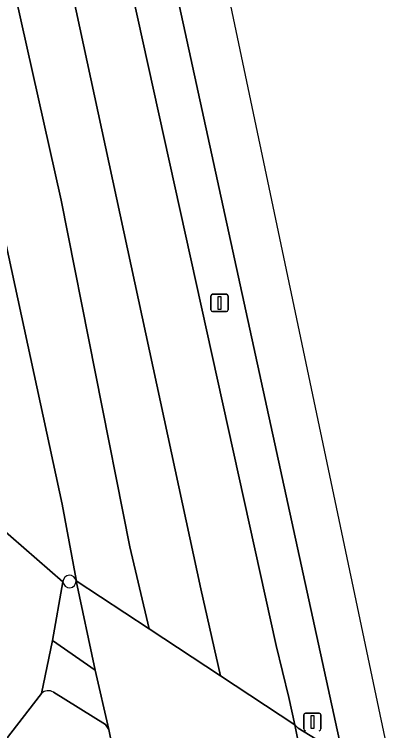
# Model space of a CAD drawing. Extents: x 161772 to 163126, y 383092 to 383917.
# Drawn here: x 163100.87 to 163122.77, y 383642.24 to 383683.35 of the extents above; entities that cross this region are included whole.
import ezdxf

# ---------------------------------------------------------------- set-up
doc = ezdxf.new("R2010")
doc.units = 0
for name, color, linetype in [('IMGEO_Berm_groen', 7, 'Continuous'), ('IMGEO_Fietspad_open', 7, 'Continuous'), ('IMGEO_Lichtmast', 7, 'Continuous'), ('IMGEO_Rijbaan_lokaal_gesloten', 7, 'Continuous'), ('IMGEO_Rijbaan_regionaal_gesloten', 7, 'Continuous'), ('IMGEO_Verkeerseiland_gesloten', 7, 'Continuous'), ('IMGEO_Verkeersregelinstallatiepaal', 7, 'Continuous'), ('IMGEO_Voetpad_open', 7, 'Continuous')]:
    doc.layers.add(name, color=color, linetype=linetype)

msp = doc.modelspace()

# ---------------------------------------------------------------- linework, layer by layer
at = {"layer": 'IMGEO_Berm_groen'}
for points in [[(163103.423, 383715.514), (163101.222, 383725.564), (163095.435, 383749.956), (163092.074, 383763.024), (163088.74, 383775.444), (163085.61, 383786.508), (163082.151, 383786.647), (163083.229, 383782.478), (163092.794, 383750), (163093.113, 383748.921), (163095.348, 383740.157), (163115.909, 383647.124), (163116.632, 383644.136), (163116.989, 383642.571), (163117.163, 383642.382), (163118.888, 383641.333)], [(163119.538, 383641.671), (163108.045, 383694.435), (163103.423, 383715.514)]]:
    msp.add_lwpolyline(points, dxfattribs=at)
at = {"layer": 'IMGEO_Fietspad_open'}
msp.add_lwpolyline([(163103.112, 383644.44), (163106.1, 383642.595), (163106.296, 383642.298), (163105.515, 383645.705), (163103.064, 383647.419), (163102.424, 383644.367)], dxfattribs=at)
msp.add_arc((163102.812, 383643.99), 0.541, 56.2709, 135.8425, dxfattribs=at)
at = {"layer": 'IMGEO_Lichtmast'}
for p, q in [((163112.158, 383666.383), (163112.158, 383667.183)), ((163112.158, 383667.183), (163112.158, 383666.383)), ((163112.258, 383667.283), (163113.048, 383667.283)), ((163113.048, 383667.283), (163112.258, 383667.283)), ((163113.148, 383667.183), (163113.148, 383666.383)), ((163113.148, 383666.383), (163113.148, 383667.183)), ((163113.048, 383666.283), (163112.258, 383666.283)), ((163112.258, 383666.283), (163113.048, 383666.283))]:
    msp.add_line(p, q, dxfattribs=at)
msp.add_lwpolyline([(163112.578, 383667.158), (163112.728, 383667.158), (163112.728, 383666.408), (163112.578, 383666.408), (163112.578, 383667.158)], dxfattribs=at)
for centre, start, end in [((163112.258, 383667.183), 90, 180), ((163112.258, 383667.183), 90, 180), ((163113.048, 383667.183), 0, 90), ((163113.048, 383667.183), 360, 90), ((163112.258, 383666.383), 180, 270), ((163112.258, 383666.383), 180, 270), ((163113.048, 383666.383), 270, 0), ((163113.048, 383666.383), 270, 0)]:
    msp.add_arc(centre, 0.1, start, end, dxfattribs=at)
at = {"layer": 'IMGEO_Rijbaan_lokaal_gesloten'}
for points in [[(163103.064, 383647.419), (163103.663, 383650.782), (163099.912, 383654.024), (163099.815, 383652.026)], [(163098.282, 383648.312), (163097.445, 383647.467), (163097.146, 383647.166), (163099.992, 383641.256), (163102.424, 383644.367), (163103.064, 383647.419)]]:
    msp.add_lwpolyline(points, dxfattribs=at)
at = {"layer": 'IMGEO_Rijbaan_regionaal_gesloten'}
for points in [[(163038.334, 383909.711), (163034.642, 383909.366), (163036.068, 383906.193), (163039.277, 383898.648), (163050.7, 383871.257), (163056.906, 383854.555), (163065.468, 383830.358), (163073.852, 383803.761), (163076.462, 383794.331), (163079.886, 383779.448), (163086.428, 383749.788), (163092.524, 383720.917), (163099.604, 383690.323), (163103.558, 383672.69), (163107.513, 383652.796), (163108.607, 383648.077), (163112.717, 383645.377), (163111.58, 383650.385), (163094.708, 383728.452), (163089.909, 383749.894), (163083.229, 383782.478)], [(163088.277, 383725.257), (163091.178, 383713.293), (163094.473, 383697.408), (163097.991, 383681.188), (163103.621, 383655.234), (163104.427, 383650.906), (163104.416, 383650.83), (163108.607, 383648.077), (163107.513, 383652.796), (163103.558, 383672.69), (163099.604, 383690.323), (163092.524, 383720.917), (163086.428, 383749.788), (163079.886, 383779.448), (163076.462, 383794.331), (163073.852, 383803.761), (163065.468, 383830.358), (163056.906, 383854.555), (163050.7, 383871.257), (163039.277, 383898.648), (163036.068, 383906.193), (163034.642, 383909.366)], [(163075.77, 383818.502), (163083.679, 383793.176), (163085.61, 383786.508), (163088.74, 383775.444), (163092.074, 383763.024), (163095.435, 383749.956), (163101.222, 383725.564), (163103.423, 383715.514), (163108.045, 383694.435), (163119.538, 383641.671), (163119.711, 383640.8), (163122.773, 383638.9), (163107.17, 383712.939), (163103.179, 383731.879), (163091.847, 383776.849), (163088.772, 383789.05), (163088.769, 383789.061), (163083.94, 383805.876), (163079.516, 383819)], [(163104.416, 383650.83), (163104.427, 383650.906), (163103.621, 383655.234), (163097.991, 383681.188), (163094.473, 383697.408), (163091.178, 383713.293), (163088.277, 383725.257)], [(163091.057, 383695.938), (163091.83, 383692.545), (163095.624, 383675.566), (163095.661, 383675.411), (163097.292, 383667.254), (163099.068, 383659.42), (163099.545, 383656.986), (163099.912, 383654.024), (163103.663, 383650.782)], [(163118.705, 383633.771), (163117.76, 383638.614), (163116.989, 383642.571), (163112.717, 383645.377), (163108.607, 383648.077), (163104.416, 383650.83), (163105.515, 383645.705), (163106.296, 383642.298), (163107.096, 383638.343), (163107.14, 383638.149), (163109.536, 383627.64)]]:
    msp.add_lwpolyline(points, dxfattribs=at)
msp.add_lwpolyline([(163095.348, 383740.157), (163093.113, 383748.921), (163092.794, 383750), (163083.229, 383782.478), (163089.909, 383749.894), (163094.708, 383728.452), (163111.58, 383650.385), (163112.717, 383645.377), (163116.989, 383642.571), (163116.632, 383644.136), (163115.909, 383647.124)], close=True, dxfattribs=at)
msp.add_arc((163104.041, 383650.775), 0.379, 8.3132, 178.9816, dxfattribs=at)
at = {"layer": 'IMGEO_Verkeerseiland_gesloten'}
for points in [[(163102.424, 383644.367), (163099.992, 383641.256)], [(163106.296, 383642.298), (163106.1, 383642.595), (163103.112, 383644.44)], [(163107.14, 383638.149), (163107.096, 383638.343), (163106.296, 383642.298)]]:
    msp.add_lwpolyline(points, dxfattribs=at)
for centre, radius, start, end in [((163104.041, 383650.775), 0.379, 8.3132, 178.9816), ((163104.039, 383650.82), 0.378, 185.7355, 1.5593), ((163102.812, 383643.99), 0.541, 56.2709, 135.8425)]:
    msp.add_arc(centre, radius, start, end, dxfattribs=at)
at = {"layer": 'IMGEO_Verkeersregelinstallatiepaal'}
for p, q in [((163117.493, 383642.336), (163117.493, 383643.136)), ((163117.493, 383643.136), (163117.493, 383642.336)), ((163117.593, 383643.236), (163118.383, 383643.236)), ((163118.383, 383643.236), (163117.593, 383643.236)), ((163118.483, 383643.136), (163118.483, 383642.336)), ((163118.483, 383642.336), (163118.483, 383643.136))]:
    msp.add_line(p, q, dxfattribs=at)
msp.add_lwpolyline([(163117.913, 383643.111), (163118.063, 383643.111), (163118.063, 383642.361), (163117.913, 383642.361), (163117.913, 383643.111)], dxfattribs=at)
for centre, start, end in [((163117.593, 383643.136), 90, 180), ((163117.593, 383643.136), 90, 180), ((163118.383, 383643.136), 0, 90), ((163118.383, 383643.136), 360, 90), ((163117.593, 383642.336), 180, 270), ((163117.593, 383642.336), 180, 270), ((163118.383, 383642.336), 270, 0), ((163118.383, 383642.336), 270, 0)]:
    msp.add_arc(centre, 0.1, start, end, dxfattribs=at)
at = {"layer": 'IMGEO_Voetpad_open'}
for points in [[(163103.663, 383650.782), (163103.064, 383647.419), (163105.515, 383645.705), (163104.416, 383650.83)], [(163118.888, 383641.333), (163117.163, 383642.382), (163116.989, 383642.571), (163117.76, 383638.614), (163117.974, 383638.471)]]:
    msp.add_lwpolyline(points, dxfattribs=at)
msp.add_arc((163104.039, 383650.82), 0.378, 185.7355, 1.5593, dxfattribs=at)

doc.saveas('drawing.dxf')
